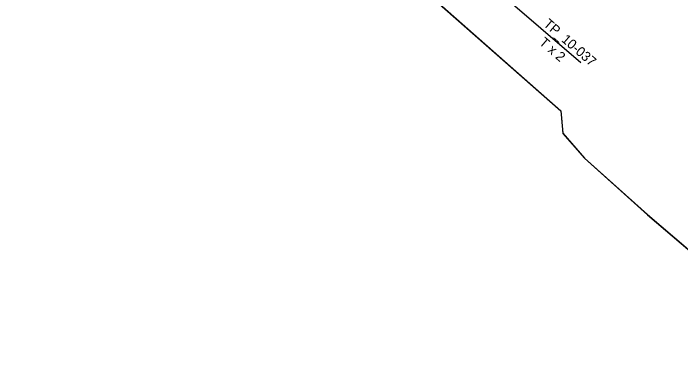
# Model space of a CAD drawing. Extents: x 6494530 to 6506885, y 5884901 to 5892312.
# Drawn here: x 6501593.4 to 6501667.6, y 5886680.5 to 5886718.2 of the extents above; entities that cross this region are included whole.
import ezdxf

# ---------------------------------------------------------------- set-up
doc = ezdxf.new("R2010")
doc.units = 0
for name, color, linetype in [('opis tablic inf przystankowej', 7, 'Continuous'), ('trasa rurociągu do wyrysu', 7, 'Continuous'), ('W ISTN OTK96J', 7, 'Continuous')]:
    doc.layers.add(name, color=color, linetype=linetype)

msp = doc.modelspace()

# ---------------------------------------------------------------- linework, layer by layer
at = {"layer": 'opis tablic inf przystankowej'}
msp.add_lwpolyline([(6501656.509, 5886712.667), (6501652.071, 5886716.508), (6501646.032, 5886721.691)], dxfattribs=at)
at = {"layer": 'trasa rurociągu do wyrysu'}
for points in [[(6501564.791, 5886788.422), (6501579.911, 5886773.032), (6501582.131, 5886770.012), (6501584.931, 5886768.832), (6501589.281, 5886767.172), (6501593.031, 5886765.182), (6501595.071, 5886765.812), (6501600.001, 5886762.015), (6501604.771, 5886758.342), (6501610.921, 5886752.722), (6501613.754, 5886750.002), (6501616.911, 5886746.972), (6501630.381, 5886735.332), (6501638.631, 5886728.342), (6501639.961, 5886722.662), (6501640.471, 5886719.492), (6501654.281, 5886707.342), (6501654.491, 5886704.842), (6501656.911, 5886702.082), (6501663.911, 5886695.802), (6501681.891, 5886680.492)], [(6501564.791, 5886788.421), (6501579.911, 5886773.031), (6501582.131, 5886770.011), (6501584.931, 5886768.831), (6501589.281, 5886767.171), (6501593.031, 5886765.181), (6501595.071, 5886765.811), (6501600.001, 5886762.015), (6501604.771, 5886758.341), (6501610.921, 5886752.721), (6501613.754, 5886750.001), (6501616.911, 5886746.971), (6501630.381, 5886735.331), (6501638.631, 5886728.341), (6501639.961, 5886722.661), (6501640.471, 5886719.491), (6501654.281, 5886707.341), (6501654.491, 5886704.841), (6501656.911, 5886702.081), (6501663.911, 5886695.801), (6501681.891, 5886680.491)], [(6501564.792, 5886788.422), (6501579.912, 5886773.032), (6501582.132, 5886770.012), (6501584.932, 5886768.832), (6501589.282, 5886767.172), (6501593.032, 5886765.182), (6501595.072, 5886765.812), (6501600.002, 5886762.015), (6501604.772, 5886758.342), (6501610.922, 5886752.722), (6501613.756, 5886750.002), (6501616.912, 5886746.972), (6501630.382, 5886735.332), (6501638.632, 5886728.342), (6501639.962, 5886722.662), (6501640.472, 5886719.492), (6501654.282, 5886707.342), (6501654.492, 5886704.842), (6501656.912, 5886702.082), (6501663.912, 5886695.802), (6501681.892, 5886680.492)], [(6501564.792, 5886788.422), (6501579.912, 5886773.032), (6501582.132, 5886770.012), (6501584.932, 5886768.832), (6501589.282, 5886767.172), (6501593.032, 5886765.182), (6501595.072, 5886765.812), (6501600.002, 5886762.015), (6501604.772, 5886758.342), (6501610.922, 5886752.722), (6501613.756, 5886750.002), (6501616.912, 5886746.972), (6501630.382, 5886735.332), (6501638.632, 5886728.342), (6501639.962, 5886722.662), (6501640.472, 5886719.492), (6501654.282, 5886707.342), (6501654.492, 5886704.842), (6501656.912, 5886702.082), (6501663.912, 5886695.802), (6501681.892, 5886680.492)], [(6501564.792, 5886788.422), (6501579.912, 5886773.032), (6501582.132, 5886770.012), (6501584.932, 5886768.832), (6501589.282, 5886767.172), (6501593.032, 5886765.182), (6501595.072, 5886765.812), (6501600.002, 5886762.015), (6501604.772, 5886758.342), (6501610.922, 5886752.722), (6501613.756, 5886750.002), (6501616.912, 5886746.972), (6501630.382, 5886735.332), (6501638.632, 5886728.342), (6501639.962, 5886722.662), (6501640.472, 5886719.492), (6501654.282, 5886707.342), (6501654.492, 5886704.842), (6501656.912, 5886702.082), (6501663.912, 5886695.802), (6501681.892, 5886680.492)], [(6501564.792, 5886788.422), (6501579.912, 5886773.032), (6501582.132, 5886770.012), (6501584.932, 5886768.832), (6501589.282, 5886767.172), (6501593.032, 5886765.182), (6501595.072, 5886765.812), (6501600.002, 5886762.015), (6501604.772, 5886758.342), (6501610.922, 5886752.722), (6501613.755, 5886750.002), (6501616.912, 5886746.972), (6501630.382, 5886735.332), (6501638.632, 5886728.342), (6501639.962, 5886722.662), (6501640.472, 5886719.492), (6501654.282, 5886707.342), (6501654.492, 5886704.842), (6501656.912, 5886702.082), (6501663.912, 5886695.802), (6501681.892, 5886680.492)]]:
    msp.add_lwpolyline(points, dxfattribs=at)
at = {"layer": 'W ISTN OTK96J'}
msp.add_lwpolyline([(6501564.792, 5886788.436), (6501579.912, 5886773.046), (6501582.132, 5886770.026), (6501584.932, 5886768.846), (6501589.282, 5886767.186), (6501593.032, 5886765.196), (6501595.072, 5886765.826), (6501600.002, 5886762.03), (6501604.772, 5886758.356), (6501610.922, 5886752.736), (6501613.756, 5886750.016), (6501616.912, 5886746.986), (6501630.382, 5886735.346), (6501638.632, 5886728.356), (6501639.962, 5886722.676), (6501640.472, 5886719.506), (6501654.282, 5886707.356), (6501654.492, 5886704.856), (6501656.912, 5886702.096), (6501663.912, 5886695.816), (6501681.892, 5886680.506)], dxfattribs=at)

# ---------------------------------------------------------------- texts
at = {"layer": 'opis tablic inf przystankowej'}
for s, p in [('TP_10-037', (6501652.268, 5886716.861)), ('T x 2', (6501651.789, 5886714.813))]:
    msp.add_text(s, height=1.075, rotation=319.1543, dxfattribs=at).set_placement(p)

doc.saveas('drawing.dxf')
